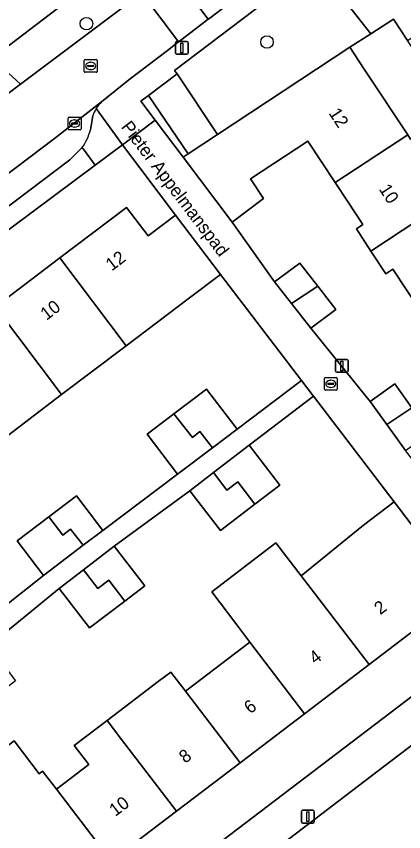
# Model space of a CAD drawing. Extents: x 160030 to 160839, y 385325 to 386450.
# Drawn here: x 160440.4 to 160470.6, y 385818.7 to 385882.2 of the extents above; entities that cross this region are included whole.
import ezdxf

# ---------------------------------------------------------------- set-up
doc = ezdxf.new("R2010")
doc.units = 0
for name, color, linetype in [('IMGEO_Boom', 7, 'Continuous'), ('IMGEO_Erf', 7, 'Continuous'), ('IMGEO_Groenvoorziening', 7, 'Continuous'), ('IMGEO_Kolk', 7, 'Continuous'), ('IMGEO_Lichtmast', 7, 'Continuous'), ('IMGEO_Muur', 7, 'Continuous'), ('IMGEO_Openbare_ruimte_label', 7, 'Continuous'), ('IMGEO_Pand', 7, 'Continuous'), ('IMGEO_Pand_nummerreeks', 7, 'Continuous'), ('IMGEO_Parkeervlak_open', 7, 'Continuous'), ('IMGEO_Rijbaan_lokaal_gesloten', 7, 'Continuous'), ('IMGEO_Rijbaan_lokaal_open', 7, 'Continuous'), ('IMGEO_Rioolput', 7, 'Continuous'), ('IMGEO_Voetpad_open', 7, 'Continuous')]:
    doc.layers.add(name, color=color, linetype=linetype)

msp = doc.modelspace()

# ---------------------------------------------------------------- linework, layer by layer
at = {"layer": 'IMGEO_Boom'}
for centre in [(160445.895, 385881.647), (160459.944, 385880.215)]:
    msp.add_circle(centre, 0.489, dxfattribs=at)
at = {"layer": 'IMGEO_Erf'}
for points in [[(160420.415, 385933.281), (160423.895, 385928.01), (160427.375, 385922.74), (160430.855, 385917.469), (160434.335, 385912.199), (160437.816, 385906.927), (160441.295, 385901.657), (160444.694, 385896.509), (160444.776, 385896.386), (160446.359, 385893.988), (160447.234, 385894.566), (160447.346, 385894.286), (160449.936, 385890.337), (160446.568, 385888.118), (160445.867, 385889.187), (160441.475, 385886.287), (160439.601, 385889.125), (160434.092, 385885.242), (160436.233, 385882.478), (160438.808, 385879.155), (160450.853, 385888.364)], [(160438.794, 385859.583), (160443.827, 385863.39), (160449.02, 385867.319), (160450.696, 385865.104), (160452.838, 385866.725), (160448.695, 385872.214), (160446.573, 385870.631), (160422.124, 385852.4), (160415.683, 385847.347), (160414.577, 385846.885), (160412.621, 385846.639)], [(160471.863, 385859.295), (160469.738, 385862.517), (160469.205, 385862.166), (160468.041, 385863.932), (160466.901, 385865.661), (160467.413, 385865.999), (160466.207, 385867.827), (160465.264, 385869.257), (160463.126, 385872.498), (160458.663, 385869.555), (160459.679, 385868.014), (160457.248, 385866.18), (160460.54, 385861.532), (160462.496, 385862.99), (160463.892, 385861.196), (160465.306, 385859.378), (160463.351, 385857.918), (160467.989, 385852.209), (160469.9, 385853.576), (160471.229, 385851.719)], [(160439.577, 385836.275), (160442.546, 385838.653), (160440.496, 385841.361), (160442.954, 385843.221), (160445.12, 385844.865), (160447.172, 385842.155), (160452.988, 385846.544), (160450.62, 385849.672), (160452.705, 385851.251), (160455.246, 385853.174), (160457.614, 385850.046), (160462.631, 385853.844), (160456.334, 385862.104), (160453.921, 385860.278), (160448.998, 385856.554), (160443.965, 385852.747), (160438.934, 385848.941)], [(160467.463, 385842.567), (160469.844, 385844.381), (160463.561, 385852.624), (160458.547, 385848.802), (160460.94, 385845.697), (160458.995, 385844.199), (160456.333, 385842.148), (160453.941, 385845.253), (160448.054, 385840.924), (160450.43, 385837.841), (160448.874, 385836.653), (160446.135, 385834.562), (160443.773, 385837.627), (160438.306, 385833.163), (160440.377, 385830.449), (160438.706, 385829.174), (160433.311, 385825.057), (160431.24, 385827.77), (160425.422, 385823.334), (160437.717, 385807.206)], [(160438.396, 385818.072), (160437.33, 385819.471), (160435.376, 385822.036), (160440.264, 385825.761), (160442.218, 385823.197), (160442.485, 385823.4), (160443.551, 385822), (160446.077, 385823.925), (160444.949, 385825.405), (160447.507, 385827.354), (160451.485, 385830.385), (160452.462, 385831.129), (160453.6, 385829.636), (160458.623, 385833.464), (160457.605, 385834.802), (160455.644, 385837.38), (160460.636, 385841.185), (160462.611, 385838.618), (160467.463, 385842.567)], [(160473.047, 385835.641), (160467.887, 385831.709), (160462.868, 385827.884), (160457.85, 385824.06), (160452.895, 385820.284), (160447.811, 385816.411)], [(160441.615, 385806.689), (160475.467, 385832.462)]]:
    msp.add_lwpolyline(points, dxfattribs=at)
msp.add_lwpolyline([(160470.884, 385880.328), (160469.781, 385881.997), (160468.023, 385880.862), (160466.396, 385879.812), (160467.519, 385878.109), (160470.903, 385872.977), (160471.117, 385872.652), (160472.207, 385873.163), (160473.962, 385870.501), (160473.097, 385869.649), (160474.192, 385867.989), (160477.482, 385863), (160480.772, 385858.011), (160484.06, 385853.023), (160487.444, 385847.892), (160490.841, 385850.132)], close=True, dxfattribs=at)
at = {"layer": 'IMGEO_Groenvoorziening'}
for points in [[(160463.161, 385887.04), (160463.381, 385886.761), (160468.023, 385880.862), (160469.781, 385881.997), (160470.884, 385880.328), (160472.553, 385881.429), (160473.981, 385882.371), (160468.937, 385890.012)], [(160466.396, 385879.812), (160468.023, 385880.862), (160463.381, 385886.761), (160463.161, 385887.04)], [(160461.179, 385884.512), (160459.801, 385883.333), (160452.739, 385878.003), (160452.949, 385877.725), (160456.096, 385873.003), (160466.396, 385879.812)]]:
    msp.add_lwpolyline(points, dxfattribs=at)
msp.add_lwpolyline([(160453.821, 385871.499), (160450.728, 385876.055), (160450.133, 385875.608), (160451.244, 385874.136), (160453.431, 385871.241)], close=True, dxfattribs=at)
at = {"layer": 'IMGEO_Kolk'}
for p, q in [((160444.472, 385873.438), (160444.472, 385874.29)), ((160444.547, 385874.364), (160445.399, 385874.364)), ((160444.96, 385874.144), (160444.985, 385874.144)), ((160445.473, 385874.29), (160445.473, 385873.438)), ((160445.399, 385873.364), (160444.547, 385873.364)), ((160444.731, 385873.858), (160444.731, 385873.87)), ((160445.169, 385873.821), (160444.771, 385873.821)), ((160444.774, 385873.907), (160445.172, 385873.907)), ((160444.983, 385873.584), (160444.958, 385873.584)), ((160445.215, 385873.87), (160445.215, 385873.858))]:
    msp.add_line(p, q, dxfattribs=at)
for points in [[(160444.472, 385873.438), (160444.472, 385874.29)], [(160444.547, 385874.364), (160445.399, 385874.364)], [(160445.473, 385874.29), (160445.473, 385873.438)], [(160445.399, 385873.364), (160444.547, 385873.364)]]:
    msp.add_lwpolyline(points, dxfattribs=at)
for centre, radius, start, end in [((160444.549, 385874.288), 0.0765, 91.55205, 178.44795), ((160444.549, 385874.288), 0.0765, 91.55205, 178.44795), ((160445.397, 385874.288), 0.0765, 1.55205, 88.44795), ((160445.397, 385874.288), 0.0765, 1.55205, 88.44795), ((160444.549, 385873.44), 0.0765, 181.55205, 268.44795), ((160444.549, 385873.44), 0.0765, 181.55205, 268.44795), ((160444.771, 385873.867), 0.0403, 85.87752, 175.75265), ((160444.768, 385873.857), 0.0366, 178.93798, 274.71019), ((160445.172, 385873.864), 0.043, 264.86636, 352.45326), ((160445.176, 385873.869), 0.0386, 1.73085, 96.63898), ((160445.397, 385873.44), 0.0765, 271.55205, 358.44795), ((160445.397, 385873.44), 0.0765, 271.55205, 358.44795)]:
    msp.add_arc(centre, radius, start, end, dxfattribs=at)
for centre, major_axis, ratio, start_param, end_param in [((160444.959, 385873.864), (-0.387, 0.002), 0.722429, 4.712389, 7.853982), ((160444.984, 385873.864), (-0.39, 0.002), 0.717154, 1.570796, 4.712389)]:
    msp.add_ellipse(centre, major_axis=major_axis, ratio=ratio, start_param=start_param, end_param=end_param, dxfattribs=at)
at = {"layer": 'IMGEO_Lichtmast'}
for p, q in [((160452.814, 385879.357), (160452.814, 385880.157)), ((160452.814, 385880.157), (160452.814, 385879.357)), ((160452.914, 385880.257), (160453.704, 385880.257)), ((160453.704, 385880.257), (160452.914, 385880.257)), ((160453.804, 385880.157), (160453.804, 385879.357)), ((160453.804, 385879.357), (160453.804, 385880.157)), ((160453.704, 385879.257), (160452.914, 385879.257)), ((160452.914, 385879.257), (160453.704, 385879.257)), ((160465.274, 385854.582), (160465.274, 385855.382)), ((160465.274, 385855.382), (160465.274, 385854.582)), ((160465.374, 385855.482), (160466.164, 385855.482)), ((160466.164, 385855.482), (160465.374, 385855.482)), ((160466.264, 385855.382), (160466.264, 385854.582)), ((160466.264, 385854.582), (160466.264, 385855.382)), ((160466.164, 385854.482), (160465.374, 385854.482)), ((160465.374, 385854.482), (160466.164, 385854.482)), ((160462.625, 385819.457), (160462.625, 385820.257)), ((160462.625, 385820.257), (160462.625, 385819.457)), ((160462.725, 385820.357), (160463.515, 385820.357)), ((160463.515, 385820.357), (160462.725, 385820.357)), ((160463.615, 385820.257), (160463.615, 385819.457)), ((160463.615, 385819.457), (160463.615, 385820.257)), ((160463.515, 385819.357), (160462.725, 385819.357)), ((160462.725, 385819.357), (160463.515, 385819.357))]:
    msp.add_line(p, q, dxfattribs=at)
for points in [[(160453.234, 385880.132), (160453.384, 385880.132), (160453.384, 385879.382), (160453.234, 385879.382), (160453.234, 385880.132)], [(160465.694, 385855.357), (160465.844, 385855.357), (160465.844, 385854.607), (160465.694, 385854.607), (160465.694, 385855.357)], [(160463.045, 385820.232), (160463.195, 385820.232), (160463.195, 385819.482), (160463.045, 385819.482), (160463.045, 385820.232)]]:
    msp.add_lwpolyline(points, dxfattribs=at)
for centre, start, end in [((160452.914, 385880.157), 90, 180), ((160452.914, 385880.157), 90, 180), ((160453.704, 385880.157), 0, 90), ((160453.704, 385880.157), 360, 90), ((160452.914, 385879.357), 180, 270), ((160452.914, 385879.357), 180, 270), ((160453.704, 385879.357), 270, 0), ((160453.704, 385879.357), 270, 0), ((160465.374, 385855.382), 90, 180), ((160465.374, 385855.382), 90, 180), ((160466.164, 385855.382), 0, 90), ((160466.164, 385855.382), 360, 90), ((160465.374, 385854.582), 180, 270), ((160465.374, 385854.582), 180, 270), ((160466.164, 385854.582), 270, 0), ((160466.164, 385854.582), 270, 0), ((160462.725, 385820.257), 90, 180), ((160462.725, 385820.257), 90, 180), ((160463.515, 385820.257), 0, 90), ((160463.515, 385820.257), 360, 90), ((160462.725, 385819.457), 180, 270), ((160462.725, 385819.457), 180, 270), ((160463.515, 385819.457), 270, 0), ((160463.515, 385819.457), 270, 0)]:
    msp.add_arc(centre, 0.1, start, end, dxfattribs=at)
at = {"layer": 'IMGEO_Muur'}
msp.add_lwpolyline([(160463.541, 385852.65), (160469.844, 385844.381)], dxfattribs=at)
at = {"layer": 'IMGEO_Pand'}
for points in [[(160463.126, 385872.498), (160465.264, 385869.257), (160470.903, 385872.977), (160467.519, 385878.109), (160466.396, 385879.812), (160456.096, 385873.003), (160453.821, 385871.499), (160453.431, 385871.241), (160457.248, 385866.18), (160459.679, 385868.014), (160458.663, 385869.555)], [(160472.207, 385873.163), (160471.117, 385872.652), (160470.903, 385872.977), (160465.264, 385869.257), (160466.207, 385867.827), (160467.413, 385865.999), (160466.901, 385865.661), (160468.041, 385863.932), (160474.192, 385867.989), (160473.097, 385869.649), (160473.962, 385870.501)], [(160468.041, 385863.932), (160469.205, 385862.166), (160469.738, 385862.517), (160471.863, 385859.295), (160477.482, 385863), (160474.192, 385867.989)], [(160452.838, 385866.725), (160450.696, 385865.104), (160449.02, 385867.319), (160443.827, 385863.39), (160448.998, 385856.554), (160453.921, 385860.278), (160456.334, 385862.104)], [(160443.965, 385852.747), (160448.998, 385856.554), (160443.827, 385863.39), (160438.794, 385859.583)], [(160460.54, 385861.532), (160461.85, 385859.848), (160463.892, 385861.196), (160462.496, 385862.99)], [(160463.892, 385861.196), (160461.85, 385859.848), (160463.351, 385857.918), (160465.306, 385859.378)], [(160438.794, 385859.583), (160433.762, 385855.777), (160437.974, 385850.21), (160438.934, 385848.941), (160443.965, 385852.747)], [(160455.708, 385848.603), (160457.614, 385850.046), (160455.246, 385853.174), (160452.705, 385851.251), (160454.136, 385849.414), (160454.721, 385849.87)], [(160469.267, 385850.424), (160471.229, 385851.719), (160469.9, 385853.576), (160467.989, 385852.209)], [(160454.721, 385849.87), (160454.136, 385849.414), (160452.705, 385851.251), (160450.62, 385849.672), (160452.988, 385846.544), (160455.708, 385848.603)], [(160470.724, 385848.388), (160472.634, 385849.756), (160471.229, 385851.719), (160469.267, 385850.424)], [(160456.819, 385845.295), (160457.665, 385845.941), (160458.995, 385844.199), (160460.94, 385845.697), (160458.547, 385848.802), (160455.774, 385846.665)], [(160455.774, 385846.665), (160453.941, 385845.253), (160456.333, 385842.148), (160458.995, 385844.199), (160457.665, 385845.941), (160456.819, 385845.295)], [(160442.954, 385843.221), (160444.064, 385841.796), (160444.665, 385842.264), (160445.648, 385841.002), (160447.172, 385842.155), (160445.12, 385844.865)], [(160471.213, 385838.049), (160473.399, 385839.715), (160469.844, 385844.381), (160467.463, 385842.567), (160462.611, 385838.618), (160463.637, 385837.285), (160467.887, 385831.709), (160473.047, 385835.641)], [(160442.954, 385843.221), (160440.496, 385841.361), (160442.546, 385838.653), (160445.648, 385841.002), (160444.665, 385842.264), (160444.064, 385841.796)], [(160463.637, 385837.285), (160462.611, 385838.618), (160460.636, 385841.185), (160455.644, 385837.38), (160457.605, 385834.802), (160458.623, 385833.464), (160462.868, 385827.884), (160467.887, 385831.709)], [(160448.054, 385840.924), (160445.677, 385839.094), (160446.782, 385837.646), (160447.625, 385838.289), (160448.874, 385836.653), (160450.43, 385837.841)], [(160445.677, 385839.094), (160443.773, 385837.627), (160446.135, 385834.562), (160448.874, 385836.653), (160447.625, 385838.289), (160446.782, 385837.646)], [(160458.623, 385833.464), (160453.6, 385829.636), (160457.85, 385824.06), (160462.868, 385827.884)], [(160453.6, 385829.636), (160452.462, 385831.129), (160451.485, 385830.385), (160447.507, 385827.354), (160448.635, 385825.874), (160452.895, 385820.284), (160457.85, 385824.06)], [(160448.635, 385825.874), (160447.507, 385827.354), (160444.949, 385825.405), (160446.077, 385823.925), (160443.551, 385822), (160447.811, 385816.411), (160452.895, 385820.284)], [(160443.551, 385822), (160442.485, 385823.4), (160442.218, 385823.197), (160440.264, 385825.761), (160435.376, 385822.036), (160437.33, 385819.471), (160438.396, 385818.072), (160442.656, 385812.482), (160447.811, 385816.411)]]:
    msp.add_lwpolyline(points, close=True, dxfattribs=at)
at = {"layer": 'IMGEO_Parkeervlak_open'}
for points in [[(160447.076, 385875.542), (160443.404, 385872.69), (160426.43, 385859.865), (160412.023, 385848.989), (160410.839, 385848.095)], [(160446.201, 385873.373), (160446.383, 385874.469)], [(160444.594, 385871.028), (160445.539, 385871.977)], [(160415.566, 385849.104), (160427.661, 385858.235), (160444.594, 385871.028)]]:
    msp.add_lwpolyline(points, dxfattribs=at)
for centre, radius, start, end in [((160448.793, 385873.668), 2.542, 132.49402, 147.80819), ((160448.78, 385873.684), 2.522, 147.95115, 161.85635), ((160442.625, 385874.214), 3.673, 322.48795, 346.77031)]:
    msp.add_arc(centre, radius, start, end, dxfattribs=at)
at = {"layer": 'IMGEO_Rijbaan_lokaal_gesloten'}
msp.add_lwpolyline([(160495.699, 385834.509), (160496.571, 385836.664), (160497.067, 385837.411), (160493.352, 385842.337), (160487.975, 385838.222), (160485.988, 385836.666), (160479.417, 385831.661), (160477.302, 385830.05), (160469.047, 385823.762), (160444.062, 385804.681), (160448.723, 385798.382), (160451.05, 385800.142), (160470.421, 385814.975), (160486.246, 385826.946), (160488.303, 385828.547), (160494.77, 385833.394)], dxfattribs=at)
at = {"layer": 'IMGEO_Rijbaan_lokaal_open'}
msp.add_lwpolyline([(160453.978, 385886.975), (160452.649, 385885.88), (160452.524, 385885.786), (160455.37, 385881.985), (160455.494, 385882.08), (160459.79, 385885.367)], dxfattribs=at)
for points in [[(160452.524, 385885.786), (160450.387, 385884.179), (160450.2, 385884.038), (160453.06, 385880.219), (160453.246, 385880.361), (160455.37, 385881.985)], [(160443.404, 385872.69), (160447.076, 385875.542), (160449.202, 385877.266), (160452.197, 385879.558), (160453.06, 385880.219), (160450.2, 385884.038), (160440.762, 385876.939), (160437.848, 385874.748), (160436.031, 385873.381), (160409.033, 385852.95), (160412.023, 385848.989), (160426.43, 385859.865)]]:
    msp.add_lwpolyline(points, close=True, dxfattribs=at)
at = {"layer": 'IMGEO_Rioolput'}
for p, q in [((160445.722, 385877.928), (160445.722, 385878.78)), ((160445.797, 385878.854), (160446.649, 385878.854)), ((160446.21, 385878.634), (160446.235, 385878.634)), ((160446.723, 385878.78), (160446.723, 385877.928)), ((160446.649, 385877.854), (160445.797, 385877.854)), ((160445.981, 385878.348), (160445.981, 385878.36)), ((160446.419, 385878.311), (160446.021, 385878.311)), ((160446.024, 385878.397), (160446.422, 385878.397)), ((160446.233, 385878.074), (160446.208, 385878.074)), ((160446.465, 385878.36), (160446.465, 385878.348)), ((160464.414, 385853.157), (160464.414, 385854.009)), ((160464.489, 385854.083), (160465.341, 385854.083)), ((160464.902, 385853.863), (160464.927, 385853.863)), ((160465.415, 385854.009), (160465.415, 385853.157)), ((160465.341, 385853.083), (160464.489, 385853.083)), ((160464.673, 385853.577), (160464.673, 385853.589)), ((160465.111, 385853.54), (160464.713, 385853.54)), ((160464.716, 385853.626), (160465.114, 385853.626)), ((160464.925, 385853.303), (160464.9, 385853.303)), ((160465.157, 385853.589), (160465.157, 385853.577))]:
    msp.add_line(p, q, dxfattribs=at)
for points in [[(160445.722, 385877.928), (160445.722, 385878.78)], [(160445.797, 385878.854), (160446.649, 385878.854)], [(160446.723, 385878.78), (160446.723, 385877.928)], [(160446.649, 385877.854), (160445.797, 385877.854)], [(160464.414, 385853.157), (160464.414, 385854.009)], [(160464.489, 385854.083), (160465.341, 385854.083)], [(160465.415, 385854.009), (160465.415, 385853.157)], [(160465.341, 385853.083), (160464.489, 385853.083)]]:
    msp.add_lwpolyline(points, dxfattribs=at)
for centre, radius, start, end in [((160445.799, 385878.778), 0.0765, 91.55205, 178.44795), ((160445.799, 385878.778), 0.0765, 91.55205, 178.44795), ((160446.647, 385878.778), 0.0765, 1.55205, 88.44795), ((160446.647, 385878.778), 0.0765, 1.55205, 88.44795), ((160445.799, 385877.93), 0.0765, 181.55205, 268.44795), ((160445.799, 385877.93), 0.0765, 181.55205, 268.44795), ((160446.021, 385878.357), 0.0403, 85.87752, 175.75265), ((160446.018, 385878.347), 0.0366, 178.93798, 274.71019), ((160446.422, 385878.354), 0.043, 264.86636, 352.45326), ((160446.426, 385878.359), 0.0386, 1.73085, 96.63898), ((160446.647, 385877.93), 0.0765, 271.55205, 358.44795), ((160446.647, 385877.93), 0.0765, 271.55205, 358.44795), ((160464.491, 385854.007), 0.0765, 91.55205, 178.44795), ((160464.491, 385854.007), 0.0765, 91.55205, 178.44795), ((160465.339, 385854.007), 0.0765, 1.55205, 88.44795), ((160465.339, 385854.007), 0.0765, 1.55205, 88.44795), ((160464.491, 385853.159), 0.0765, 181.55205, 268.44795), ((160464.491, 385853.159), 0.0765, 181.55205, 268.44795), ((160464.713, 385853.586), 0.0403, 85.87752, 175.75265), ((160464.71, 385853.576), 0.0366, 178.93798, 274.71019), ((160465.114, 385853.583), 0.043, 264.86636, 352.45326), ((160465.118, 385853.588), 0.0386, 1.73085, 96.63898), ((160465.339, 385853.159), 0.0765, 271.55205, 358.44795), ((160465.339, 385853.159), 0.0765, 271.55205, 358.44795)]:
    msp.add_arc(centre, radius, start, end, dxfattribs=at)
for centre, major_axis, ratio, start_param, end_param in [((160446.209, 385878.354), (-0.387, 0.002), 0.722429, 4.712389, 7.853982), ((160446.234, 385878.354), (-0.39, 0.002), 0.717154, 1.570796, 4.712389), ((160464.901, 385853.583), (-0.387, 0.002), 0.722429, 4.712389, 7.853982), ((160464.926, 385853.583), (-0.39, 0.002), 0.717154, 1.570796, 4.712389)]:
    msp.add_ellipse(centre, major_axis=major_axis, ratio=ratio, start_param=start_param, end_param=end_param, dxfattribs=at)
at = {"layer": 'IMGEO_Voetpad_open'}
for points in [[(160450.853, 385888.364), (160438.808, 385879.155), (160438.538, 385878.95), (160440.762, 385876.939), (160450.2, 385884.038), (160450.387, 385884.179), (160452.524, 385885.786), (160452.649, 385885.88), (160453.978, 385886.975)], [(160459.79, 385885.367), (160455.494, 385882.08), (160455.37, 385881.985), (160453.246, 385880.361), (160453.06, 385880.219), (160452.197, 385879.558), (160449.202, 385877.266), (160447.076, 385875.542)], [(160446.642, 385875.022), (160448.695, 385872.214), (160451.244, 385874.136), (160450.133, 385875.608), (160450.728, 385876.055), (160452.949, 385877.725), (160452.739, 385878.003), (160459.801, 385883.333), (160461.179, 385884.512)], [(160445.539, 385871.977), (160445.654, 385871.862), (160446.573, 385870.631), (160448.695, 385872.214), (160446.642, 385875.022)], [(160446.383, 385874.469), (160446.201, 385873.373)], [(160412.621, 385846.639), (160414.577, 385846.885), (160415.683, 385847.347), (160422.124, 385852.4), (160446.573, 385870.631), (160445.654, 385871.862), (160445.539, 385871.977), (160444.594, 385871.028), (160427.661, 385858.235), (160415.566, 385849.104)], [(160502.491, 385852.872), (160500, 385851.029), (160498.965, 385850.262), (160496.43, 385848.363), (160495.073, 385847.335), (160493.476, 385846.124), (160480.111, 385835.996), (160477.606, 385834.085), (160475.467, 385832.462), (160441.615, 385806.689)], [(160442.445, 385803.552), (160444.062, 385804.681), (160469.047, 385823.762), (160477.302, 385830.05)]]:
    msp.add_lwpolyline(points, dxfattribs=at)
for points in [[(160436.363, 385877.291), (160437.848, 385874.748), (160440.762, 385876.939), (160438.538, 385878.95)], [(160456.096, 385873.003), (160452.949, 385877.725), (160450.728, 385876.055), (160453.821, 385871.499)], [(160463.351, 385857.918), (160461.85, 385859.848), (160460.54, 385861.532), (160457.248, 385866.18), (160453.431, 385871.241), (160451.244, 385874.136), (160448.695, 385872.214), (160452.838, 385866.725), (160456.334, 385862.104), (160462.631, 385853.844), (160463.541, 385852.65), (160463.561, 385852.624), (160469.844, 385844.381), (160473.399, 385839.715), (160477.606, 385834.085), (160480.111, 385835.996), (160476.776, 385840.559), (160475.259, 385842.539), (160470.724, 385848.388), (160469.267, 385850.424), (160467.989, 385852.209)], [(160445.677, 385839.094), (160448.054, 385840.924), (160453.941, 385845.253), (160455.774, 385846.665), (160458.547, 385848.802), (160463.561, 385852.624), (160463.541, 385852.65), (160462.631, 385853.844), (160457.614, 385850.046), (160455.708, 385848.603), (160452.988, 385846.544), (160447.172, 385842.155), (160445.648, 385841.002), (160442.546, 385838.653), (160439.577, 385836.275), (160435.701, 385833.256), (160430.286, 385829.038), (160430.089, 385828.889), (160424.459, 385824.597), (160425.422, 385823.334), (160431.24, 385827.77), (160435.792, 385831.244), (160438.306, 385833.163), (160443.773, 385837.627)]]:
    msp.add_lwpolyline(points, close=True, dxfattribs=at)
for centre, radius, start, end in [((160448.793, 385873.668), 2.542, 132.49402, 147.80819), ((160448.78, 385873.684), 2.522, 147.95115, 161.85635), ((160442.625, 385874.214), 3.673, 322.48795, 346.77031)]:
    msp.add_arc(centre, radius, start, end, dxfattribs=at)

# ---------------------------------------------------------------- texts
at = {"layer": 'IMGEO_Openbare_ruimte_label'}
msp.add_text('Pieter Appelmanspad', height=1, rotation=307.15637, dxfattribs=at).set_placement((160448.547, 385873.595))
at = {"layer": 'IMGEO_Pand_nummerreeks'}
for s, rotation, p in [('12', 303.40896, (160464.709, 385874.675)), ('10', 303.4949, (160468.619, 385868.753)), ('12', 37.10708, (160447.867, 385862.334)), ('10', 37.10708, (160442.786, 385858.49)), ('2', 37.31101, (160468.767, 385835.547)), ('4', 37.31101, (160463.704, 385831.688)), ('6', 37.31101, (160458.638, 385827.828)), ('8', 37.31101, (160453.576, 385823.971)), ('10', 37.31101, (160448.143, 385819.832))]:
    msp.add_text(s, height=1, rotation=rotation, dxfattribs=at).set_placement(p)

doc.saveas('drawing.dxf')
